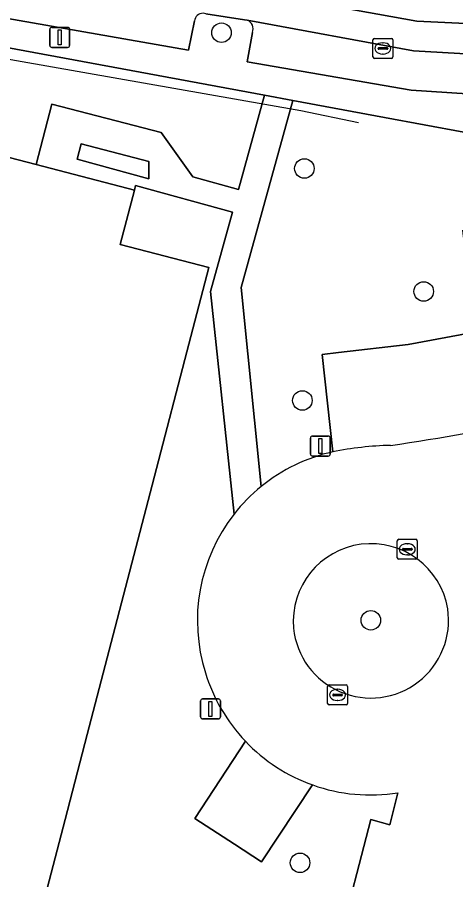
# Model space of a CAD drawing. Extents: x 163683 to 164494, y 382709 to 383872.
# Drawn here: x 164083.39 to 164105.35, y 383324.79 to 383367.98 of the extents above; entities that cross this region are included whole.
import ezdxf

# ---------------------------------------------------------------- set-up
doc = ezdxf.new("R2010")
doc.units = 0
for name, color, linetype in [('IMGEO_Boom', 7, 'Continuous'), ('IMGEO_Erf', 7, 'Continuous'), ('IMGEO_Groenvoorziening', 7, 'Continuous'), ('IMGEO_Kolk', 7, 'Continuous'), ('IMGEO_Lichtmast', 7, 'Continuous'), ('IMGEO_Muur', 7, 'Continuous'), ('IMGEO_Pand', 7, 'Continuous'), ('IMGEO_Parkeervlak_open', 7, 'Continuous'), ('IMGEO_Rijbaan_lokaal_open', 7, 'Continuous'), ('IMGEO_Terreindeel_open', 7, 'Continuous'), ('IMGEO_Voetpad_open', 7, 'Continuous')]:
    doc.layers.add(name, color=color, linetype=linetype)

msp = doc.modelspace()

# ---------------------------------------------------------------- linework, layer by layer
at = {"layer": 'IMGEO_Boom'}
for centre in [(164093.617, 383367.203), (164097.771, 383360.403), (164103.745, 383354.247), (164097.67, 383348.79), (164101.098, 383337.783), (164097.554, 383325.641)]:
    msp.add_circle(centre, 0.489, dxfattribs=at)
at = {"layer": 'IMGEO_Erf'}
msp.add_lwpolyline([(164085.124, 383363.629), (164090.594, 383362.202), (164092.186, 383359.979), (164094.474, 383359.347), (164095.779, 383364.072), (164070.848, 383368.682), (164063.55, 383362.263), (164065.124, 383360.474), (164062.506, 383358.171), (164061.027, 383359.852), (164059.922, 383358.88), (164059.275, 383356.399), (164074.274, 383352.489), (164076.153, 383359.698), (164080.494, 383358.566), (164081.235, 383361.409), (164084.334, 383360.601)], close=True, dxfattribs=at)
at = {"layer": 'IMGEO_Groenvoorziening'}
for points in [[(164114.816, 383361.369), (164109.721, 383361.495), (164101.776, 383362.963), (164097.196, 383363.81), (164094.607, 383354.438), (164095.603, 383344.481)], [(164094.249, 383343.101), (164093.072, 383354.249), (164094.165, 383358.221), (164089.319, 383359.554), (164089.257, 383359.317), (164088.549, 383356.605), (164092.991, 383355.446), (164091.788, 383350.832), (164090.469, 383345.772), (164088.199, 383337.063), (164086.894, 383332.059), (164085.786, 383327.81), (164084.983, 383324.731), (164084.031, 383321.078), (164085.979, 383320.57), (164085.894, 383320.243), (164099.232, 383316.726), (164100.47, 383321.305), (164099.476, 383321.565), (164101.098, 383327.801), (164102.05, 383327.544), (164102.457, 383329.149)], [(164099.189, 383346.216), (164098.662, 383351.088), (164099.486, 383351.185), (164102.964, 383351.593), (164106.284, 383352.215), (164105.71, 383357.308)], [(164098.184, 383329.537), (164095.615, 383325.69), (164094.261, 383326.572), (164092.275, 383327.866), (164094.815, 383331.726)]]:
    msp.add_lwpolyline(points, dxfattribs=at)
msp.add_lwpolyline([(164086.388, 383360.878), (164089.986, 383359.889), (164089.986, 383360.753), (164086.587, 383361.64)], close=True, dxfattribs=at)
for centre, radius, start, end in [((164101.06, 383337.775), 8.646, 102.499, 129.1388), ((164101.057, 383337.77), 8.647, 141.9364, 197.6062), ((164101.106, 383337.723), 3.895, 9.4107, 184.9963), ((164101.098, 383337.783), 3.893, 185.8841, 8.523), ((164101.054, 383337.664), 8.613, 196.9405, 223.5807), ((164101.076, 383337.661), 8.623, 250.4066, 279.2167)]:
    msp.add_arc(centre, radius, start, end, dxfattribs=at)
at = {"layer": 'IMGEO_Kolk'}
for p, q in [((164101.201, 383365.989), (164101.201, 383366.841)), ((164101.276, 383366.915), (164102.128, 383366.915)), ((164101.689, 383366.695), (164101.714, 383366.695)), ((164102.202, 383366.841), (164102.202, 383365.989)), ((164101.46, 383366.409), (164101.46, 383366.421)), ((164101.898, 383366.372), (164101.5, 383366.372)), ((164101.503, 383366.458), (164101.901, 383366.458)), ((164101.944, 383366.421), (164101.944, 383366.409)), ((164102.128, 383365.915), (164101.276, 383365.915)), ((164101.712, 383366.135), (164101.687, 383366.135)), ((164102.422, 383340.912), (164102.422, 383341.764)), ((164102.497, 383341.838), (164103.349, 383341.838)), ((164102.91, 383341.618), (164102.935, 383341.618)), ((164103.423, 383341.764), (164103.423, 383340.912)), ((164102.681, 383341.332), (164102.681, 383341.344)), ((164103.119, 383341.295), (164102.721, 383341.295)), ((164102.724, 383341.381), (164103.122, 383341.381)), ((164103.165, 383341.344), (164103.165, 383341.332)), ((164103.349, 383340.838), (164102.497, 383340.838)), ((164102.933, 383341.058), (164102.908, 383341.058)), ((164098.931, 383333.623), (164098.931, 383334.475)), ((164099.006, 383334.549), (164099.858, 383334.549)), ((164099.419, 383334.329), (164099.444, 383334.329)), ((164099.932, 383334.475), (164099.932, 383333.623)), ((164099.19, 383334.043), (164099.19, 383334.055)), ((164099.628, 383334.006), (164099.23, 383334.006)), ((164099.233, 383334.092), (164099.631, 383334.092)), ((164099.674, 383334.055), (164099.674, 383334.043)), ((164099.858, 383333.549), (164099.006, 383333.549)), ((164099.442, 383333.769), (164099.417, 383333.769))]:
    msp.add_line(p, q, dxfattribs=at)
for points in [[(164101.201, 383365.989), (164101.201, 383366.841)], [(164101.276, 383366.915), (164102.128, 383366.915)], [(164102.202, 383366.841), (164102.202, 383365.989)], [(164102.128, 383365.915), (164101.276, 383365.915)], [(164102.422, 383340.912), (164102.422, 383341.764)], [(164102.497, 383341.838), (164103.349, 383341.838)], [(164103.423, 383341.764), (164103.423, 383340.912)], [(164103.349, 383340.838), (164102.497, 383340.838)], [(164098.931, 383333.623), (164098.931, 383334.475)], [(164099.006, 383334.549), (164099.858, 383334.549)], [(164099.932, 383334.475), (164099.932, 383333.623)], [(164099.858, 383333.549), (164099.006, 383333.549)]]:
    msp.add_lwpolyline(points, dxfattribs=at)
for centre, radius, start, end in [((164101.278, 383366.839), 0.0765, 91.552, 178.448), ((164101.278, 383366.839), 0.0765, 91.552, 178.448), ((164102.126, 383366.839), 0.0765, 1.552, 88.448), ((164102.126, 383366.839), 0.0765, 1.552, 88.448), ((164101.5, 383366.418), 0.0403, 85.8775, 175.7526), ((164101.497, 383366.408), 0.0366, 178.938, 274.7102), ((164101.901, 383366.415), 0.043, 264.8664, 352.4533), ((164101.905, 383366.42), 0.0386, 1.7309, 96.639), ((164101.278, 383365.991), 0.0765, 181.552, 268.448), ((164101.278, 383365.991), 0.0765, 181.552, 268.448), ((164102.126, 383365.991), 0.0765, 271.552, 358.448), ((164102.126, 383365.991), 0.0765, 271.552, 358.448), ((164102.499, 383341.762), 0.0765, 91.552, 178.448), ((164102.499, 383341.762), 0.0765, 91.552, 178.448), ((164103.347, 383341.762), 0.0765, 1.552, 88.448), ((164103.347, 383341.762), 0.0765, 1.552, 88.448), ((164102.721, 383341.341), 0.0403, 85.8775, 175.7526), ((164102.718, 383341.331), 0.0366, 178.938, 274.7102), ((164103.122, 383341.338), 0.043, 264.8664, 352.4533), ((164103.126, 383341.343), 0.0386, 1.7309, 96.639), ((164102.499, 383340.914), 0.0765, 181.552, 268.448), ((164102.499, 383340.914), 0.0765, 181.552, 268.448), ((164103.347, 383340.914), 0.0765, 271.552, 358.448), ((164103.347, 383340.914), 0.0765, 271.552, 358.448), ((164099.008, 383334.473), 0.0765, 91.552, 178.448), ((164099.008, 383334.473), 0.0765, 91.552, 178.448), ((164099.856, 383334.473), 0.0765, 1.552, 88.448), ((164099.856, 383334.473), 0.0765, 1.552, 88.448), ((164099.23, 383334.052), 0.0403, 85.8775, 175.7526), ((164099.227, 383334.042), 0.0366, 178.938, 274.7102), ((164099.631, 383334.049), 0.043, 264.8664, 352.4533), ((164099.635, 383334.054), 0.0386, 1.7309, 96.639), ((164099.008, 383333.625), 0.0765, 181.552, 268.448), ((164099.008, 383333.625), 0.0765, 181.552, 268.448), ((164099.856, 383333.625), 0.0765, 271.552, 358.448), ((164099.856, 383333.625), 0.0765, 271.552, 358.448)]:
    msp.add_arc(centre, radius, start, end, dxfattribs=at)
for centre, major_axis, ratio, start_param, end_param in [((164101.688, 383366.415), (-0.387, 0.002), 0.722429, 4.712389, 7.853982), ((164101.713, 383366.415), (-0.39, 0.002), 0.717154, 1.570796, 4.712389), ((164102.909, 383341.338), (-0.387, 0.002), 0.722429, 4.712389, 7.853982), ((164102.934, 383341.338), (-0.39, 0.002), 0.717154, 1.570796, 4.712389), ((164099.418, 383334.049), (-0.387, 0.002), 0.722429, 4.712389, 7.853982), ((164099.443, 383334.049), (-0.39, 0.002), 0.717154, 1.570796, 4.712389)]:
    msp.add_ellipse(centre, major_axis=major_axis, ratio=ratio, start_param=start_param, end_param=end_param, dxfattribs=at)
at = {"layer": 'IMGEO_Lichtmast'}
for p, q in [((164085.021, 383366.569), (164085.021, 383367.369)), ((164085.021, 383367.369), (164085.021, 383366.569)), ((164085.121, 383367.469), (164085.911, 383367.469)), ((164085.911, 383367.469), (164085.121, 383367.469)), ((164086.011, 383367.369), (164086.011, 383366.569)), ((164086.011, 383366.569), (164086.011, 383367.369)), ((164085.911, 383366.469), (164085.121, 383366.469)), ((164085.121, 383366.469), (164085.911, 383366.469)), ((164098.074, 383346.107), (164098.074, 383346.907)), ((164098.074, 383346.907), (164098.074, 383346.107)), ((164098.174, 383347.007), (164098.964, 383347.007)), ((164098.964, 383347.007), (164098.174, 383347.007)), ((164099.064, 383346.907), (164099.064, 383346.107)), ((164099.064, 383346.107), (164099.064, 383346.907)), ((164098.964, 383346.007), (164098.174, 383346.007)), ((164098.174, 383346.007), (164098.964, 383346.007)), ((164092.671, 383333.846), (164093.461, 383333.846)), ((164093.461, 383333.846), (164092.671, 383333.846)), ((164092.571, 383332.946), (164092.571, 383333.746)), ((164092.571, 383333.746), (164092.571, 383332.946)), ((164093.561, 383333.746), (164093.561, 383332.946)), ((164093.561, 383332.946), (164093.561, 383333.746)), ((164093.461, 383332.846), (164092.671, 383332.846)), ((164092.671, 383332.846), (164093.461, 383332.846))]:
    msp.add_line(p, q, dxfattribs=at)
for points in [[(164085.441, 383367.344), (164085.591, 383367.344), (164085.591, 383366.594), (164085.441, 383366.594), (164085.441, 383367.344)], [(164098.494, 383346.882), (164098.644, 383346.882), (164098.644, 383346.132), (164098.494, 383346.132), (164098.494, 383346.882)], [(164092.991, 383333.721), (164093.141, 383333.721), (164093.141, 383332.971), (164092.991, 383332.971), (164092.991, 383333.721)]]:
    msp.add_lwpolyline(points, dxfattribs=at)
for centre, start, end in [((164085.121, 383367.369), 90, 180), ((164085.121, 383367.369), 90, 180), ((164085.911, 383367.369), 0, 90), ((164085.911, 383367.369), 360, 90), ((164085.121, 383366.569), 180, 270), ((164085.121, 383366.569), 180, 270), ((164085.911, 383366.569), 270, 0), ((164085.911, 383366.569), 270, 0), ((164098.174, 383346.907), 90, 180), ((164098.174, 383346.907), 90, 180), ((164098.964, 383346.907), 0, 90), ((164098.964, 383346.907), 360, 90), ((164098.174, 383346.107), 180, 270), ((164098.174, 383346.107), 180, 270), ((164098.964, 383346.107), 270, 0), ((164098.964, 383346.107), 270, 0), ((164092.671, 383333.746), 90, 180), ((164092.671, 383333.746), 90, 180), ((164093.461, 383333.746), 0, 90), ((164093.461, 383333.746), 360, 90), ((164092.671, 383332.946), 180, 270), ((164092.671, 383332.946), 180, 270), ((164093.461, 383332.946), 270, 0), ((164093.461, 383332.946), 270, 0)]:
    msp.add_arc(centre, 0.1, start, end, dxfattribs=at)
at = {"layer": 'IMGEO_Muur'}
msp.add_lwpolyline([(164100.487, 383362.697), (164097.584, 383363.289), (164075.744, 383367.128)], dxfattribs=at)
at = {"layer": 'IMGEO_Pand'}
msp.add_lwpolyline([(164081.08, 383302.369), (164085.894, 383320.243), (164085.979, 383320.57), (164084.031, 383321.078), (164084.983, 383324.731), (164085.786, 383327.81), (164086.894, 383332.059), (164088.199, 383337.063), (164090.469, 383345.772), (164091.788, 383350.832), (164092.991, 383355.446), (164088.549, 383356.605), (164089.257, 383359.317), (164084.334, 383360.601), (164081.235, 383361.409)], dxfattribs=at)
at = {"layer": 'IMGEO_Parkeervlak_open'}
for points in [[(164079.781, 383369.982), (164079.559, 383368.505), (164091.968, 383366.326), (164092.259, 383367.789)], [(164108.463, 383366.001), (164103.227, 383366.287), (164094.896, 383367.828)], [(164095.166, 383367.22), (164094.901, 383365.747), (164103.12, 383364.326), (164107.955, 383364.013), (164107.904, 383365.522)], [(164109.155, 383352.753), (164106.284, 383352.215), (164102.964, 383351.593), (164099.486, 383351.185), (164098.662, 383351.088), (164099.189, 383346.216)]]:
    msp.add_lwpolyline(points, dxfattribs=at)
for centre, radius, start, end in [((164092.691, 383367.74), 0.434, 88.8922, 173.4796), ((164094.75, 383367.399), 0.453, 336.6936, 71.1964), ((164085.781, 383460.331), 114.953, 278.15313, 285.77937), ((164102.493, 383329.79), 16.755, 91.4025, 101.3735)]:
    msp.add_arc(centre, radius, start, end, dxfattribs=at)
at = {"layer": 'IMGEO_Rijbaan_lokaal_open'}
for points in [[(164037.444, 383378.098), (164038.398, 383377.921), (164038.521, 383377.899), (164038.786, 383379.375), (164103.399, 383367.78), (164109.713, 383367.482), (164198.705, 383365.887), (164205.201, 383365.177), (164213.958, 383363.713), (164230.957, 383359.822), (164242.9, 383358.082), (164243.253, 383362.244), (164243.39, 383363.835), (164243.778, 383368.218)], [(164244.235, 383357.92), (164242.9, 383358.082), (164230.957, 383359.822), (164213.958, 383363.713), (164205.201, 383365.177), (164198.705, 383365.887), (164109.713, 383367.482), (164103.399, 383367.78), (164038.786, 383379.375)], [(164092.839, 383368.148), (164094.762, 383367.853), (164094.896, 383367.828), (164103.227, 383366.287), (164108.463, 383366.001), (164109.483, 383365.985), (164109.666, 383365.982), (164123.789, 383365.761), (164123.953, 383365.757), (164132.91, 383365.521), (164138.363, 383365.465), (164150.64, 383365.207), (164160.569, 383365.029), (164182.889, 383364.663), (164195.34, 383364.458), (164195.456, 383364.456), (164198.426, 383364.409), (164198.607, 383364.389), (164204.996, 383363.69), (164213.667, 383362.241), (164230.622, 383358.36), (164243.278, 383355.52)], [(164102.457, 383329.149), (164102.05, 383327.544), (164101.098, 383327.801), (164099.476, 383321.565)]]:
    msp.add_lwpolyline(points, dxfattribs=at)
for centre, radius, start, end in [((164085.781, 383460.331), 114.953, 278.15313, 285.77937), ((164102.493, 383329.79), 16.755, 91.4025, 101.3735), ((164101.06, 383337.775), 8.646, 102.499, 129.1388), ((164101.031, 383337.801), 8.608, 129.0968, 141.9929), ((164101.057, 383337.77), 8.647, 141.9364, 197.6062), ((164101.106, 383337.723), 3.895, 9.4107, 184.9963), ((164101.098, 383337.783), 3.893, 185.8841, 8.523), ((164101.054, 383337.664), 8.613, 196.9405, 223.5807), ((164101.057, 383337.645), 8.602, 223.4816, 250.4909), ((164101.076, 383337.661), 8.623, 250.4066, 279.2167)]:
    msp.add_arc(centre, radius, start, end, dxfattribs=at)
at = {"layer": 'IMGEO_Terreindeel_open'}
msp.add_lwpolyline([(164094.815, 383331.726), (164092.275, 383327.866), (164094.261, 383326.572), (164095.615, 383325.69), (164098.184, 383329.537)], dxfattribs=at)
msp.add_arc((164101.057, 383337.645), 8.602, 223.4816, 250.4909, dxfattribs=at)
at = {"layer": 'IMGEO_Voetpad_open'}
for points in [[(164092.259, 383367.789), (164091.968, 383366.326), (164079.559, 383368.505), (164079.781, 383369.982)], [(164070.848, 383368.682), (164095.779, 383364.072), (164097.196, 383363.81), (164101.776, 383362.963), (164109.721, 383361.495), (164114.816, 383361.369), (164125.689, 383361.1), (164125.721, 383361.1), (164131.761, 383361), (164137.756, 383360.901), (164141.778, 383360.835), (164151.37, 383360.677), (164160.187, 383360.532), (164162.016, 383360.502), (164166.15, 383360.434), (164166.931, 383360.421), (164173.04, 383360.297), (164196.744, 383359.902), (164199.517, 383359.782), (164205.2, 383359.074), (164209.777, 383358.339), (164213.788, 383357.54), (164227.571, 383354.373)], [(164094.896, 383367.828), (164094.762, 383367.853), (164092.839, 383368.148), (164092.699, 383368.174)], [(164107.904, 383365.522), (164107.955, 383364.013), (164103.12, 383364.326), (164094.901, 383365.747), (164095.166, 383367.22)], [(164097.196, 383363.81), (164095.779, 383364.072), (164094.474, 383359.347), (164092.186, 383359.979), (164090.594, 383362.202), (164085.124, 383363.629), (164084.334, 383360.601), (164089.257, 383359.317), (164089.319, 383359.554), (164094.165, 383358.221), (164093.072, 383354.249), (164094.249, 383343.101)], [(164095.603, 383344.481), (164094.607, 383354.438), (164097.196, 383363.81)]]:
    msp.add_lwpolyline(points, dxfattribs=at)
msp.add_lwpolyline([(164086.388, 383360.878), (164086.587, 383361.64), (164089.986, 383360.753), (164089.986, 383359.889)], close=True, dxfattribs=at)
for centre, radius, start, end in [((164092.691, 383367.74), 0.434, 88.8922, 173.4796), ((164094.75, 383367.399), 0.453, 336.6936, 71.1964), ((164101.031, 383337.801), 8.608, 129.0968, 141.9929)]:
    msp.add_arc(centre, radius, start, end, dxfattribs=at)

doc.saveas('drawing.dxf')
